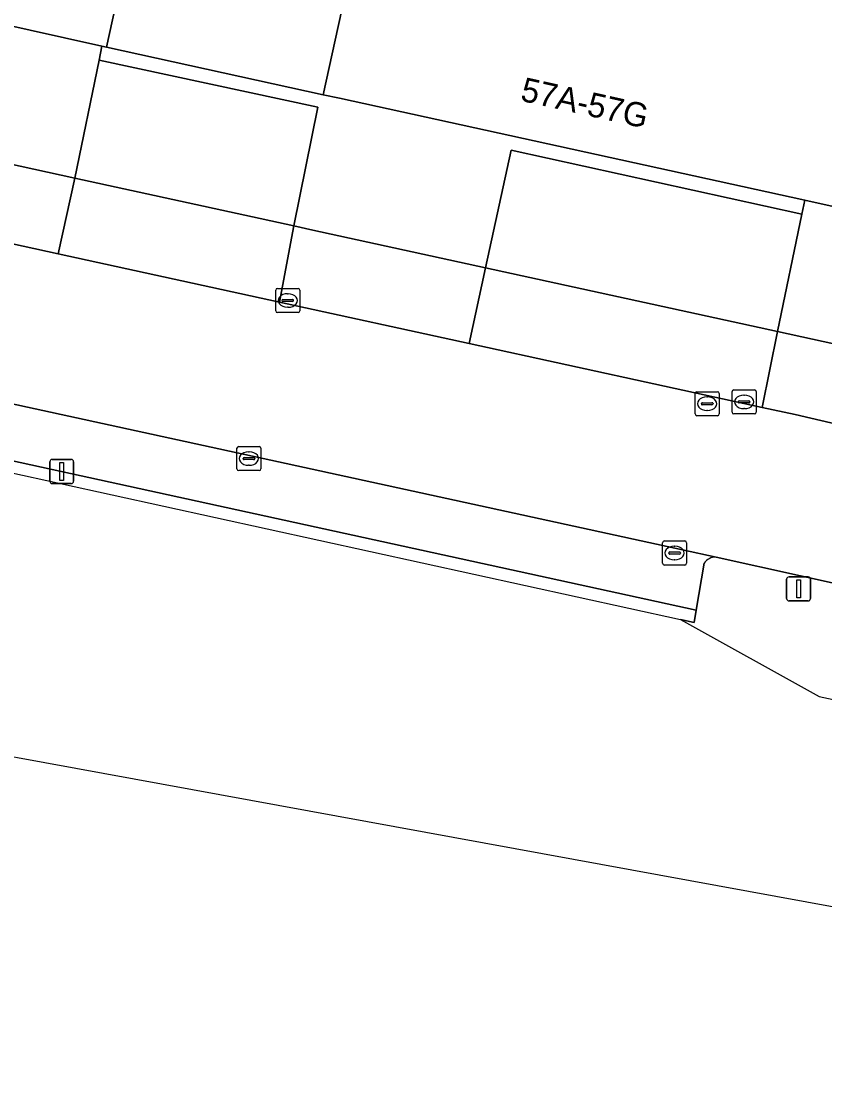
# Model space of a CAD drawing. Extents: x 163008 to 163854, y 382777 to 383982.
# Drawn here: x 163225.37 to 163258.73, y 382842.45 to 382886.54 of the extents above; entities that cross this region are included whole.
import ezdxf

# ---------------------------------------------------------------- set-up
doc = ezdxf.new("R2010")
doc.units = 0
for name, color, linetype in [('IMGEO_Erf', 7, 'Continuous'), ('IMGEO_Groenvoorziening', 7, 'Continuous'), ('IMGEO_Kademuur', 7, 'Continuous'), ('IMGEO_Kolk', 7, 'Continuous'), ('IMGEO_Lichtmast', 7, 'Continuous'), ('IMGEO_Pand', 7, 'Continuous'), ('IMGEO_Pand_nummerreeks', 7, 'Continuous'), ('IMGEO_Parkeervlak_open', 7, 'Continuous'), ('IMGEO_Rijbaan_lokaal_open', 7, 'Continuous'), ('IMGEO_Rioolput', 7, 'Continuous'), ('IMGEO_Voetpad_open', 7, 'Continuous'), ('IMGEO_Waterloop', 7, 'Continuous')]:
    doc.layers.add(name, color=color, linetype=linetype)

msp = doc.modelspace()

# ---------------------------------------------------------------- linework, layer by layer
at = {"layer": 'IMGEO_Erf'}
msp.add_lwpolyline([(163229.114, 382910.023), (163223.9, 382886.575), (163224.179, 382886.513), (163228.707, 382885.506), (163228.901, 382885.463), (163234.048, 382908.941)], close=True, dxfattribs=at)
at = {"layer": 'IMGEO_Groenvoorziening'}
for points in [[(163261.222, 382862.733), (163254.212, 382864.287)], [(163253.719, 382864.029), (163253.391, 382862.084), (163253.303, 382861.565), (163252.738, 382861.689), (163258.496, 382858.498), (163259.917, 382858.193), (163280.241, 382852.682), (163280.783, 382855.119), (163272.753, 382856.229), (163273.273, 382859.437), (163273.435, 382860.537), (163273.104, 382860.536)]]:
    msp.add_lwpolyline(points, dxfattribs=at)
msp.add_arc((163254.2, 382863.709), 0.578, 88.8558, 146.3927, dxfattribs=at)
at = {"layer": 'IMGEO_Kademuur'}
msp.add_lwpolyline([(163186.047, 382873.165), (163191.906, 382871.987), (163192.517, 382871.853), (163201.933, 382869.794), (163204.433, 382869.162), (163209.827, 382871.108), (163252.738, 382861.689), (163253.303, 382861.565), (163253.391, 382862.084), (163209.526, 382871.666)], dxfattribs=at)
at = {"layer": 'IMGEO_Kolk'}
for p, q in [((163235.931, 382874.518), (163235.931, 382875.37)), ((163236.006, 382875.444), (163236.858, 382875.444)), ((163236.419, 382875.224), (163236.444, 382875.224)), ((163236.932, 382875.37), (163236.932, 382874.518)), ((163236.19, 382874.938), (163236.19, 382874.95)), ((163236.628, 382874.901), (163236.23, 382874.901)), ((163236.233, 382874.987), (163236.631, 382874.987)), ((163236.442, 382874.664), (163236.417, 382874.664)), ((163236.674, 382874.95), (163236.674, 382874.938)), ((163236.858, 382874.444), (163236.006, 382874.444)), ((163254.879, 382870.308), (163254.879, 382871.16)), ((163254.954, 382871.234), (163255.806, 382871.234)), ((163255.88, 382871.16), (163255.88, 382870.308)), ((163255.138, 382870.728), (163255.138, 382870.74)), ((163255.576, 382870.691), (163255.178, 382870.691)), ((163255.181, 382870.777), (163255.579, 382870.777)), ((163255.367, 382871.014), (163255.392, 382871.014)), ((163255.622, 382870.74), (163255.622, 382870.728)), ((163255.39, 382870.454), (163255.365, 382870.454)), ((163255.806, 382870.234), (163254.954, 382870.234)), ((163234.318, 382867.954), (163234.318, 382868.806)), ((163234.393, 382868.88), (163235.245, 382868.88)), ((163234.806, 382868.66), (163234.831, 382868.66)), ((163235.319, 382868.806), (163235.319, 382867.954)), ((163234.577, 382868.374), (163234.577, 382868.386)), ((163235.015, 382868.337), (163234.617, 382868.337)), ((163234.62, 382868.423), (163235.018, 382868.423)), ((163234.829, 382868.1), (163234.804, 382868.1)), ((163235.061, 382868.386), (163235.061, 382868.374)), ((163235.245, 382867.88), (163234.393, 382867.88)), ((163252.066, 382864.956), (163252.918, 382864.956)), ((163251.991, 382864.03), (163251.991, 382864.882)), ((163252.479, 382864.736), (163252.504, 382864.736)), ((163252.992, 382864.882), (163252.992, 382864.03)), ((163252.25, 382864.45), (163252.25, 382864.462)), ((163252.688, 382864.413), (163252.29, 382864.413)), ((163252.293, 382864.499), (163252.691, 382864.499)), ((163252.502, 382864.176), (163252.477, 382864.176)), ((163252.734, 382864.462), (163252.734, 382864.45)), ((163252.918, 382863.956), (163252.066, 382863.956))]:
    msp.add_line(p, q, dxfattribs=at)
for points in [[(163235.931, 382874.518), (163235.931, 382875.37)], [(163236.006, 382875.444), (163236.858, 382875.444)], [(163236.932, 382875.37), (163236.932, 382874.518)], [(163236.858, 382874.444), (163236.006, 382874.444)], [(163254.879, 382870.308), (163254.879, 382871.16)], [(163254.954, 382871.234), (163255.806, 382871.234)], [(163255.88, 382871.16), (163255.88, 382870.308)], [(163255.806, 382870.234), (163254.954, 382870.234)], [(163234.318, 382867.954), (163234.318, 382868.806)], [(163234.393, 382868.88), (163235.245, 382868.88)], [(163235.319, 382868.806), (163235.319, 382867.954)], [(163235.245, 382867.88), (163234.393, 382867.88)], [(163252.066, 382864.956), (163252.918, 382864.956)], [(163251.991, 382864.03), (163251.991, 382864.882)], [(163252.992, 382864.882), (163252.992, 382864.03)], [(163252.918, 382863.956), (163252.066, 382863.956)]]:
    msp.add_lwpolyline(points, dxfattribs=at)
for centre, radius, start, end in [((163236.008, 382875.368), 0.0765, 91.552, 178.448), ((163236.008, 382875.368), 0.0765, 91.552, 178.448), ((163236.856, 382875.368), 0.0765, 1.552, 88.448), ((163236.856, 382875.368), 0.0765, 1.552, 88.448), ((163236.23, 382874.947), 0.0403, 85.8775, 175.7526), ((163236.227, 382874.937), 0.0366, 178.938, 274.7102), ((163236.631, 382874.944), 0.043, 264.8664, 352.4533), ((163236.635, 382874.949), 0.0386, 1.7309, 96.639), ((163236.008, 382874.52), 0.0765, 181.552, 268.448), ((163236.008, 382874.52), 0.0765, 181.552, 268.448), ((163236.856, 382874.52), 0.0765, 271.552, 358.448), ((163236.856, 382874.52), 0.0765, 271.552, 358.448), ((163254.956, 382871.158), 0.0765, 91.552, 178.448), ((163254.956, 382871.158), 0.0765, 91.552, 178.448), ((163255.804, 382871.158), 0.0765, 1.552, 88.448), ((163255.804, 382871.158), 0.0765, 1.552, 88.448), ((163255.178, 382870.737), 0.0403, 85.8775, 175.7526), ((163255.175, 382870.727), 0.0366, 178.938, 274.7102), ((163255.579, 382870.734), 0.043, 264.8664, 352.4533), ((163255.583, 382870.739), 0.0386, 1.7309, 96.639), ((163254.956, 382870.31), 0.0765, 181.552, 268.448), ((163254.956, 382870.31), 0.0765, 181.552, 268.448), ((163255.804, 382870.31), 0.0765, 271.552, 358.448), ((163255.804, 382870.31), 0.0765, 271.552, 358.448), ((163234.395, 382868.804), 0.0765, 91.552, 178.448), ((163234.395, 382868.804), 0.0765, 91.552, 178.448), ((163235.243, 382868.804), 0.0765, 1.552, 88.448), ((163235.243, 382868.804), 0.0765, 1.552, 88.448), ((163234.617, 382868.383), 0.0403, 85.8775, 175.7526), ((163234.614, 382868.373), 0.0366, 178.938, 274.7102), ((163235.018, 382868.38), 0.043, 264.8664, 352.4533), ((163235.022, 382868.385), 0.0386, 1.7309, 96.639), ((163234.395, 382867.956), 0.0765, 181.552, 268.448), ((163234.395, 382867.956), 0.0765, 181.552, 268.448), ((163235.243, 382867.956), 0.0765, 271.552, 358.448), ((163235.243, 382867.956), 0.0765, 271.552, 358.448), ((163252.068, 382864.88), 0.0765, 91.552, 178.448), ((163252.068, 382864.88), 0.0765, 91.552, 178.448), ((163252.916, 382864.88), 0.0765, 1.552, 88.448), ((163252.916, 382864.88), 0.0765, 1.552, 88.448), ((163252.29, 382864.459), 0.0403, 85.8775, 175.7526), ((163252.287, 382864.449), 0.0366, 178.938, 274.7102), ((163252.691, 382864.456), 0.043, 264.8664, 352.4533), ((163252.695, 382864.461), 0.0386, 1.7309, 96.639), ((163252.068, 382864.032), 0.0765, 181.552, 268.448), ((163252.068, 382864.032), 0.0765, 181.552, 268.448), ((163252.916, 382864.032), 0.0765, 271.552, 358.448), ((163252.916, 382864.032), 0.0765, 271.552, 358.448)]:
    msp.add_arc(centre, radius, start, end, dxfattribs=at)
for centre, major_axis, ratio, start_param, end_param in [((163236.418, 382874.944), (-0.387, 0.002), 0.722429, 4.712389, 7.853982), ((163236.443, 382874.944), (-0.39, 0.002), 0.717154, 1.570796, 4.712389), ((163255.366, 382870.734), (-0.387, 0.002), 0.722429, 4.712389, 7.853982), ((163255.391, 382870.734), (-0.39, 0.002), 0.717154, 1.570796, 4.712389), ((163234.805, 382868.38), (-0.387, 0.002), 0.722429, 4.712389, 7.853982), ((163234.83, 382868.38), (-0.39, 0.002), 0.717154, 1.570796, 4.712389), ((163252.478, 382864.456), (-0.387, 0.002), 0.722429, 4.712389, 7.853982), ((163252.503, 382864.456), (-0.39, 0.002), 0.717154, 1.570796, 4.712389)]:
    msp.add_ellipse(centre, major_axis=major_axis, ratio=ratio, start_param=start_param, end_param=end_param, dxfattribs=at)
at = {"layer": 'IMGEO_Lichtmast'}
for p, q in [((163226.552, 382867.442), (163226.552, 382868.242)), ((163226.552, 382868.242), (163226.552, 382867.442)), ((163226.652, 382868.342), (163227.442, 382868.342)), ((163227.442, 382868.342), (163226.652, 382868.342)), ((163227.542, 382868.242), (163227.542, 382867.442)), ((163227.542, 382867.442), (163227.542, 382868.242)), ((163227.442, 382867.342), (163226.652, 382867.342)), ((163226.652, 382867.342), (163227.442, 382867.342)), ((163257.144, 382862.567), (163257.144, 382863.367)), ((163257.144, 382863.367), (163257.144, 382862.567)), ((163257.244, 382863.467), (163258.034, 382863.467)), ((163258.034, 382863.467), (163257.244, 382863.467)), ((163258.134, 382863.367), (163258.134, 382862.567)), ((163258.134, 382862.567), (163258.134, 382863.367)), ((163258.034, 382862.467), (163257.244, 382862.467)), ((163257.244, 382862.467), (163258.034, 382862.467))]:
    msp.add_line(p, q, dxfattribs=at)
for points in [[(163226.972, 382868.217), (163227.122, 382868.217), (163227.122, 382867.467), (163226.972, 382867.467), (163226.972, 382868.217)], [(163257.564, 382863.342), (163257.714, 382863.342), (163257.714, 382862.592), (163257.564, 382862.592), (163257.564, 382863.342)]]:
    msp.add_lwpolyline(points, dxfattribs=at)
for centre, start, end in [((163226.652, 382868.242), 90, 180), ((163226.652, 382868.242), 90, 180), ((163227.442, 382868.242), 0, 90), ((163227.442, 382868.242), 360, 90), ((163226.652, 382867.442), 180, 270), ((163226.652, 382867.442), 180, 270), ((163227.442, 382867.442), 270, 0), ((163227.442, 382867.442), 270, 0), ((163257.244, 382863.367), 90, 180), ((163257.244, 382863.367), 90, 180), ((163258.034, 382863.367), 0, 90), ((163258.034, 382863.367), 360, 90), ((163257.244, 382862.567), 180, 270), ((163257.244, 382862.567), 180, 270), ((163258.034, 382862.567), 270, 0), ((163258.034, 382862.567), 270, 0)]:
    msp.add_arc(centre, 0.1, start, end, dxfattribs=at)
at = {"layer": 'IMGEO_Pand'}
for points in [[(163237.897, 382883.491), (163244.014, 382911.371), (163235.004, 382913.346), (163234.048, 382908.941), (163228.901, 382885.463)], [(163264.521, 382906.256), (163251.739, 382909.058), (163251.869, 382909.649), (163244.014, 382911.371), (163237.897, 382883.491), (163238.577, 382883.342), (163257.896, 382879.106), (163259.319, 382878.794)]]:
    msp.add_lwpolyline(points, close=True, dxfattribs=at)
at = {"layer": 'IMGEO_Parkeervlak_open'}
for points in [[(163227.584, 382880.029), (163236.681, 382878.042), (163237.677, 382882.98), (163228.596, 382884.932)], [(163257.778, 382878.535), (163245.702, 382881.195), (163244.642, 382876.302), (163256.762, 382873.655)]]:
    msp.add_lwpolyline(points, close=True, dxfattribs=at)
for points in [[(163254.212, 382864.287), (163177.011, 382881.11)], [(163209.526, 382871.666), (163253.391, 382862.084), (163253.719, 382864.029)]]:
    msp.add_lwpolyline(points, dxfattribs=at)
msp.add_arc((163254.2, 382863.709), 0.578, 88.8558, 146.3927, dxfattribs=at)
at = {"layer": 'IMGEO_Rijbaan_lokaal_open'}
for points in [[(163261.344, 382869.304), (163257.497, 382870.203), (163256.125, 382870.502), (163243.96, 382873.158), (163236.089, 382874.877), (163226.896, 382876.884), (163222.402, 382877.865), (163194.101, 382884.044), (163175.871, 382888.025)], [(163175.924, 382881.36), (163177.011, 382881.11), (163254.212, 382864.287), (163261.222, 382862.733)]]:
    msp.add_lwpolyline(points, dxfattribs=at)
at = {"layer": 'IMGEO_Rioolput'}
for p, q in [((163253.419, 382871.157), (163254.271, 382871.157)), ((163253.344, 382870.231), (163253.344, 382871.083)), ((163253.646, 382870.7), (163254.044, 382870.7)), ((163253.832, 382870.937), (163253.857, 382870.937)), ((163254.345, 382871.083), (163254.345, 382870.231)), ((163253.603, 382870.651), (163253.603, 382870.663)), ((163254.041, 382870.614), (163253.643, 382870.614)), ((163253.855, 382870.377), (163253.83, 382870.377)), ((163254.087, 382870.663), (163254.087, 382870.651)), ((163254.271, 382870.157), (163253.419, 382870.157))]:
    msp.add_line(p, q, dxfattribs=at)
for points in [[(163253.419, 382871.157), (163254.271, 382871.157)], [(163253.344, 382870.231), (163253.344, 382871.083)], [(163254.345, 382871.083), (163254.345, 382870.231)], [(163254.271, 382870.157), (163253.419, 382870.157)]]:
    msp.add_lwpolyline(points, dxfattribs=at)
for centre, radius, start, end in [((163253.421, 382871.081), 0.0765, 91.552, 178.448), ((163253.421, 382871.081), 0.0765, 91.552, 178.448), ((163254.269, 382871.081), 0.0765, 1.552, 88.448), ((163254.269, 382871.081), 0.0765, 1.552, 88.448), ((163253.643, 382870.66), 0.0403, 85.8775, 175.7526), ((163254.048, 382870.662), 0.0386, 1.7309, 96.639), ((163253.64, 382870.65), 0.0366, 178.938, 274.7102), ((163254.044, 382870.657), 0.043, 264.8664, 352.4533), ((163253.421, 382870.233), 0.0765, 181.552, 268.448), ((163253.421, 382870.233), 0.0765, 181.552, 268.448), ((163254.269, 382870.233), 0.0765, 271.552, 358.448), ((163254.269, 382870.233), 0.0765, 271.552, 358.448)]:
    msp.add_arc(centre, radius, start, end, dxfattribs=at)
for centre, major_axis, ratio, start_param, end_param in [((163253.831, 382870.657), (-0.387, 0.002), 0.722429, 4.712389, 7.853982), ((163253.856, 382870.657), (-0.39, 0.002), 0.717154, 1.570796, 4.712389)]:
    msp.add_ellipse(centre, major_axis=major_axis, ratio=ratio, start_param=start_param, end_param=end_param, dxfattribs=at)
at = {"layer": 'IMGEO_Voetpad_open'}
for points in [[(163224.179, 382886.513), (163223.042, 382881.021), (163227.584, 382880.029), (163228.596, 382884.932), (163228.707, 382885.506)], [(163228.901, 382885.463), (163228.707, 382885.506), (163228.596, 382884.932), (163237.677, 382882.98), (163236.681, 382878.042), (163237.472, 382877.869), (163244.642, 382876.302), (163245.702, 382881.195), (163257.778, 382878.535), (163257.896, 382879.106), (163238.577, 382883.342), (163237.897, 382883.491)], [(163226.896, 382876.884), (163227.584, 382880.029), (163223.042, 382881.021), (163222.402, 382877.865)], [(163236.681, 382878.042), (163227.584, 382880.029), (163226.896, 382876.884), (163236.089, 382874.877)], [(163257.896, 382879.106), (163257.778, 382878.535), (163256.762, 382873.655), (163262.003, 382872.51), (163263.03, 382877.414), (163263.157, 382877.953), (163259.319, 382878.794)], [(163236.089, 382874.877), (163243.96, 382873.158), (163244.642, 382876.302), (163237.472, 382877.869), (163236.681, 382878.042)], [(163256.762, 382873.655), (163244.642, 382876.302), (163243.96, 382873.158), (163256.125, 382870.502)], [(163257.497, 382870.203), (163261.344, 382869.304), (163262.003, 382872.51), (163256.762, 382873.655), (163256.125, 382870.502)]]:
    msp.add_lwpolyline(points, close=True, dxfattribs=at)
at = {"layer": 'IMGEO_Waterloop'}
for points in [[(163542.415, 382797.919), (163125.436, 382874.202)], [(163209.827, 382871.108), (163252.738, 382861.689), (163258.496, 382858.498), (163259.917, 382858.193), (163280.241, 382852.682), (163286.764, 382850.914), (163308.109, 382845.126), (163308.262, 382844.467), (163308.481, 382844.431), (163312.853, 382843.711), (163313.212, 382844.062), (163315.348, 382843.727), (163316.289, 382843.564), (163347.839, 382838.095), (163407.316, 382827.646), (163421.963, 382825.134)]]:
    msp.add_lwpolyline(points, dxfattribs=at)

# ---------------------------------------------------------------- texts
at = {"layer": 'IMGEO_Pand_nummerreeks'}
msp.add_text('57A-57G', height=1, rotation=347.435, dxfattribs=at).set_placement((163246.05, 382883.251))

doc.saveas('drawing.dxf')
